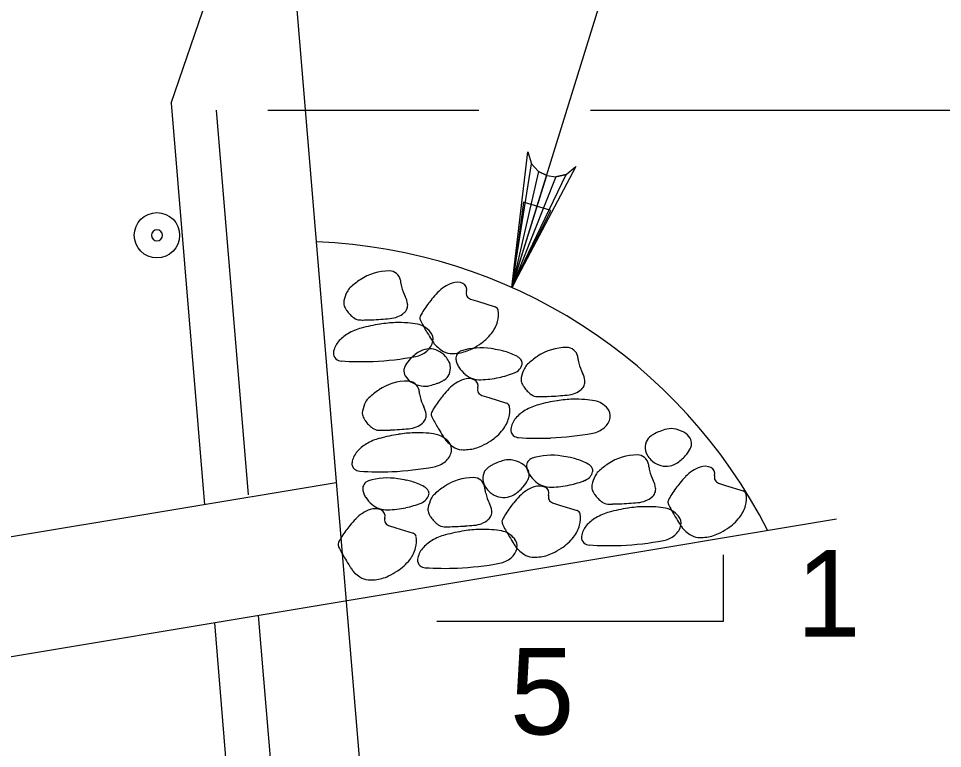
# Model space of a CAD drawing. Extents: x 179 to 454, y -271 to 54.
# Drawn here: x 272.134 to 273.414, y -49.999 to -48.986 of the extents above; entities that cross this region are included whole.
import ezdxf

# ---------------------------------------------------------------- set-up
doc = ezdxf.new("R2010")
doc.units = 0
for name, color, linetype in [('Level 3', 7, 'Continuous'), ('Level 4', 7, 'Continuous'), ('Level 6', 7, 'Continuous'), ('Level 8', 7, 'Continuous'), ('Level 9', 7, 'Continuous')]:
    doc.layers.add(name, color=color, linetype=linetype)

# ---------------------------------------------------------------- blocks, each defined once
blk = doc.blocks.new('B')
at = {"layer": 'Level 3'}
blk.add_circle((0, 0), 0.1066, dxfattribs=at)
for start, end in [(0, 180), (180, 0)]:
    blk.add_arc((0, 0), 0.026, start, end, dxfattribs=at)

msp = doc.modelspace()

# ---------------------------------------------------------------- linework, layer by layer
at = {"layer": 'Level 4'}
for p, q in [((272.8178, -49.3593), (273.0682, -48.5512)), ((272.4794, -49.1131), (272.772, -49.1131)), ((272.9268, -49.1131), (274.8793, -49.1131))]:
    msp.add_line(p, q, dxfattribs=at)
for points in [[(272.8178, -49.3593), (272.8396, -49.1709), (272.8449, -49.1876), (272.8546, -49.1983), (272.8659, -49.2041), (272.8785, -49.2058), (272.8927, -49.2024), (272.9064, -49.1916), (272.8178, -49.3593), (272.8927, -49.2024), (272.8785, -49.2058), (272.8178, -49.3593), (272.8659, -49.2041), (272.8546, -49.1983), (272.8178, -49.3593), (272.8449, -49.1876)], [(273.1105, -49.7299), (273.1105, -49.8222), (272.7136, -49.8222)]]:
    msp.add_lwpolyline(points, dxfattribs=at)
msp.add_lwpolyline([(272.8716, -49.2523), (272.8339, -49.2408), (272.8183, -49.3596)], close=True, dxfattribs=at)
at = {"layer": 'Level 6'}
for p, q in [((272.3453, -49.1038), (272.395, -48.9589)), ((272.3453, -49.1038), (272.3918, -49.6605)), ((272.4078, -49.1132), (272.4523, -49.6468)), ((272.4054, -49.8244), (272.5474, -51.5287)), ((272.4663, -49.8143), (272.6722, -52.2863))]:
    msp.add_line(p, q, dxfattribs=at)
at = {"layer": 'Level 8'}
for points in [[(272.7603, -49.3753), (272.7701, -49.3783), (272.7945, -49.3861)], [(272.776, -49.5088), (272.7858, -49.5119), (272.8102, -49.5196)], [(273.104, -49.6305), (273.1138, -49.6336), (273.1382, -49.6412)], [(272.8739, -49.6578), (272.8837, -49.6609), (272.9082, -49.6686)], [(272.6468, -49.6893), (272.6567, -49.6923), (272.6811, -49.7001)]]:
    msp.add_lwpolyline(points, dxfattribs=at)
for centre, radius, start, end in [((272.6474, -49.4073), 0.0711, 89.5772, 124.1443), ((272.6478, -49.352), 0.0158, 11.4529, 89.5772), ((272.6736, -49.4459), 0.1177, 124.1443, 132.7374), ((272.6104, -49.3596), 0.054, 6.1004, 11.4529), ((272.7417, -49.372), 0.0201, 65.9597, 109.6635), ((272.6352, -49.3882), 0.0514, 153.538, 168.4897), ((272.6074, -49.3743), 0.0203, 132.7374, 153.538), ((272.7001, -49.35), 0.0363, 186.1004, 192.6291), ((272.7167, -49.3463), 0.0533, 192.6291, 208.6753), ((272.7524, -49.402), 0.0519, 109.6635, 136.4562), ((272.7461, -49.3621), 0.00925, 342.3569, 65.9597), ((272.7627, -49.3674), 0.0082, 162.3569, 252.4715), ((272.5971, -49.3804), 0.0124, 168.4897, 199.1639), ((272.6455, -49.3852), 0.0278, 6.391, 28.6753), ((272.7919, -49.448), 0.112, 139.6491, 144.1424), ((272.8755, -49.5191), 0.2218, 136.4562, 139.6491), ((272.6063, -49.3772), 0.0222, 199.1639, 207.4728), ((272.618, -49.3711), 0.0354, 207.4728, 214.0468), ((272.6237, -49.3673), 0.0422, 214.0468, 234.0353), ((272.6583, -49.3832), 0.015, 310.9894, 338.0834), ((272.6595, -49.3837), 0.0138, 338.0834, 6.391), ((272.8131, -49.4633), 0.1383, 144.1424, 152.1777), ((272.7927, -49.3917), 0.00592, 9.0416, 72.4715), ((272.7615, -49.3967), 0.0375, 344.9373, 9.0416), ((272.6075, -49.3896), 0.0147, 234.0353, 268.2715), ((272.5978, -48.8318), 0.5728, 272.5478, 273.846), ((272.6015, -48.8866), 0.5178, 273.846, 275.2114), ((272.6448, -49.3617), 0.0408, 275.2114, 291.5731), ((272.6491, -49.3726), 0.029, 291.5731, 310.9894), ((272.6956, -49.4013), 0.00543, 152.1777, 193.5774), ((272.7091, -49.3981), 0.0193, 193.5774, 207.4728), ((272.6275, -49.4855), 0.0724, 104.9239, 120.8473), ((272.6111, -49.2694), 0.1349, 268.2715, 270.9097), ((272.6757, -49.6662), 0.2594, 99.0416, 104.9239), ((272.6077, -49.0545), 0.3498, 270.9097, 272.5478), ((272.6617, -49.5786), 0.1707, 91.7881, 99.0416), ((272.6616, -49.576), 0.1681, 86.0442, 91.7881), ((272.6655, -49.5206), 0.1125, 79.021, 86.0442), ((272.6816, -49.4375), 0.0279, 58.4341, 79.021), ((272.9223, -49.2872), 0.2596, 207.4728, 211.2525), ((272.6769, -49.4451), 0.0368, 40.5338, 58.4341), ((272.7534, -49.3945), 0.0459, 321.7572, 344.9373), ((272.6184, -49.4702), 0.0546, 120.8473, 139.2037), ((273.2935, -49.062), 0.6938, 211.2525, 212.2356), ((272.6938, -49.4307), 0.0146, 349.0625, 40.5338), ((272.7343, -49.3794), 0.0702, 303.0692, 321.7572), ((272.5986, -49.4532), 0.0285, 139.2037, 172.3458), ((272.6844, -49.4289), 0.0242, 309.5539, 349.0625), ((272.8345, -49.3514), 0.1511, 212.2356, 214.3424), ((272.7287, -49.4237), 0.023, 214.3424, 227.6953), ((272.761, -49.3882), 0.0709, 227.6953, 235.2847), ((272.7123, -49.3456), 0.1106, 295.7443, 303.0692), ((272.5802, -49.4507), 0.00988, 172.3458, 230.2635), ((272.6087, -49.0589), 0.4031, 272.3841, 280.7777), ((272.7149, -49.4934), 0.0518, 117.4803, 136.4654), ((272.6776, -49.4206), 0.035, 280.7777, 309.5539), ((272.7037, -49.4719), 0.0276, 91.376, 117.4803), ((272.7037, -49.4716), 0.0272, 65.3457, 91.376), ((272.7021, -49.4752), 0.0312, 41.057, 65.3457), ((272.7335, -49.4278), 0.0228, 235.2847, 266.0442), ((272.6981, -49.4786), 0.0364, 27.4728, 41.057), ((272.7359, -49.3932), 0.0575, 266.0442, 285.2565), ((272.7511, -49.4575), 0.011, 106.8084, 186.6218), ((272.7748, -49.536), 0.0931, 81.3134, 106.8084), ((272.7369, -49.3965), 0.054, 285.2565, 295.7443), ((272.7516, -49.6877), 0.2465, 78.4814, 81.3134), ((272.7826, -49.5356), 0.0913, 73.8272, 78.4814), ((272.7843, -49.5299), 0.0854, 61.1605, 73.8272), ((272.9193, -49.5521), 0.1177, 124.1443, 132.7374), ((272.8931, -49.5135), 0.0711, 89.5772, 124.1443), ((272.8935, -49.4582), 0.0158, 11.4529, 89.5772), ((272.8561, -49.4658), 0.054, 6.1004, 11.4529), ((272.5819, -49.4487), 0.0125, 230.2635, 266.2346), ((272.6083, -49.0478), 0.4142, 266.2346, 272.3841), ((272.6846, -49.4754), 0.0166, 149.2422, 171.9761), ((272.715, -49.4935), 0.052, 136.4654, 149.2422), ((272.7146, -49.4701), 0.0179, 8.0357, 27.4728), ((272.7095, -49.4708), 0.023, 337.0418, 8.0357), ((272.7634, -49.4561), 0.0234, 186.6218, 200.3491), ((272.7681, -49.4543), 0.0285, 200.3491, 212.797), ((272.8186, -49.4677), 0.0143, 29.8544, 61.1605), ((272.8171, -49.4625), 0.015, 317.8475, 347.2445), ((272.8246, -49.4642), 0.00733, 347.2445, 29.8544), ((272.8532, -49.4806), 0.0203, 132.7374, 153.538), ((272.9458, -49.4562), 0.0363, 186.1004, 192.6291), ((272.9625, -49.4525), 0.0533, 192.6291, 208.6753), ((272.6816, -49.475), 0.0136, 171.9761, 209.5935), ((272.7158, -49.4735), 0.0162, 299.831, 337.0418), ((272.7811, -49.4459), 0.0439, 212.797, 230.2213), ((272.7737, -49.4549), 0.0323, 230.2213, 250.5601), ((272.7742, -49.362), 0.1247, 281.8686, 292.039), ((272.8137, -49.4594), 0.0197, 292.039, 317.8475), ((272.881, -49.4944), 0.0514, 153.538, 168.4897), ((272.8913, -49.4914), 0.0278, 6.391, 28.6753), ((272.6731, -49.5601), 0.0711, 89.5772, 124.1443), ((272.6907, -49.4699), 0.024, 209.5935, 237.6667), ((272.6735, -49.5049), 0.0158, 11.4529, 89.5772), ((272.6998, -49.4555), 0.041, 237.6667, 259.0544), ((272.652, -49.3101), 0.1924, 285.7584, 288.5059), ((272.697, -49.4446), 0.0505, 288.5059, 293.8705), ((272.6991, -49.4493), 0.0454, 293.8705, 297.4803), ((272.6706, -49.3946), 0.107, 297.4803, 299.831), ((272.7681, -49.5355), 0.0519, 109.6635, 136.4562), ((272.7574, -49.5056), 0.0201, 65.9597, 109.6635), ((272.7736, -49.4551), 0.0321, 250.5601, 271.915), ((272.7618, -49.4957), 0.00925, 342.3569, 65.9597), ((272.7698, -49.3409), 0.1463, 271.915, 281.8686), ((272.8429, -49.4866), 0.0124, 168.4897, 199.1639), ((272.852, -49.4834), 0.0222, 199.1639, 207.4728), ((272.9052, -49.4899), 0.0138, 338.0834, 6.391), ((272.6993, -49.5988), 0.1177, 124.1443, 132.7374), ((272.6361, -49.5124), 0.054, 6.1004, 11.4529), ((272.697, -49.4698), 0.0265, 259.0544, 285.7584), ((272.8912, -49.6526), 0.2218, 136.4562, 139.6491), ((272.7784, -49.501), 0.0082, 162.3569, 252.4715), ((272.8638, -49.4773), 0.0354, 207.4728, 214.0468), ((272.8694, -49.4735), 0.0422, 214.0468, 234.0353), ((272.8906, -49.4679), 0.0408, 275.2114, 291.5731), ((272.8949, -49.4788), 0.029, 291.5731, 310.9894), ((272.9041, -49.4894), 0.015, 310.9894, 338.0834), ((272.661, -49.541), 0.0514, 153.538, 168.4897), ((272.6331, -49.5272), 0.0203, 132.7374, 153.538), ((272.7258, -49.5028), 0.0363, 186.1004, 192.6291), ((272.7425, -49.4991), 0.0533, 192.6291, 208.6753), ((272.8288, -49.5969), 0.1383, 144.1424, 152.1777), ((272.8076, -49.5815), 0.112, 139.6491, 144.1424), ((272.8533, -49.4958), 0.0147, 234.0353, 268.2715), ((272.8569, -49.3757), 0.1349, 268.2715, 270.9097), ((272.9214, -49.7724), 0.2594, 99.0416, 104.9239), ((272.8535, -49.1607), 0.3498, 270.9097, 272.5478), ((272.8436, -48.938), 0.5728, 272.5478, 273.846), ((272.9075, -49.6848), 0.1707, 91.7881, 99.0416), ((272.8473, -48.9928), 0.5178, 273.846, 275.2114), ((272.9074, -49.6823), 0.1681, 86.0442, 91.7881), ((272.9112, -49.6268), 0.1125, 79.021, 86.0442), ((272.9274, -49.5437), 0.0279, 58.4341, 79.021), ((272.6228, -49.5333), 0.0124, 168.4897, 199.1639), ((272.6712, -49.5381), 0.0278, 6.391, 28.6753), ((272.8084, -49.5252), 0.00592, 9.0416, 72.4715), ((272.7772, -49.5302), 0.0375, 344.9373, 9.0416), ((272.8641, -49.5764), 0.0546, 120.8473, 139.2037), ((272.8733, -49.5917), 0.0724, 104.9239, 120.8473), ((272.9227, -49.5513), 0.0368, 40.5338, 58.4341), ((272.9395, -49.5369), 0.0146, 349.0625, 40.5338), ((272.632, -49.5301), 0.0222, 199.1639, 207.4728), ((272.6437, -49.524), 0.0354, 207.4728, 214.0468), ((272.6494, -49.5201), 0.0422, 214.0468, 234.0353), ((272.6841, -49.536), 0.015, 310.9894, 338.0834), ((272.6852, -49.5365), 0.0138, 338.0834, 6.391), ((272.7113, -49.5349), 0.00543, 152.1777, 193.5774), ((272.7248, -49.5316), 0.0193, 193.5774, 207.4728), ((272.938, -49.4207), 0.2596, 207.4728, 211.2525), ((272.7691, -49.528), 0.0459, 321.7572, 344.9373), ((272.8444, -49.5594), 0.0285, 139.2037, 172.3458), ((272.9302, -49.5351), 0.0242, 309.5539, 349.0625), ((272.6332, -49.5424), 0.0147, 234.0353, 268.2715), ((272.6369, -49.4223), 0.1349, 268.2715, 270.9097), ((272.6334, -49.2074), 0.3498, 270.9097, 272.5478), ((272.6235, -48.9846), 0.5728, 272.5478, 273.846), ((272.6272, -49.0394), 0.5178, 273.846, 275.2114), ((272.6706, -49.5145), 0.0408, 275.2114, 291.5731), ((272.6749, -49.5255), 0.029, 291.5731, 310.9894), ((273.3092, -49.1955), 0.6938, 211.2525, 212.2356), ((272.75, -49.513), 0.0702, 303.0692, 321.7572), ((272.826, -49.5569), 0.00988, 172.3458, 230.2635), ((272.9233, -49.5268), 0.035, 280.7777, 309.5539), ((273.0917, -49.7384), 0.1924, 108.8812, 111.6288), ((273.0381, -49.5814), 0.0265, 82.1773, 108.8812), ((273.0361, -49.5958), 0.041, 60.7895, 82.1773), ((272.6532, -49.6383), 0.0724, 104.9239, 120.8473), ((272.7014, -49.8191), 0.2594, 99.0416, 104.9239), ((272.6875, -49.7314), 0.1707, 91.7881, 99.0416), ((272.6874, -49.7289), 0.1681, 86.0442, 91.7881), ((272.6912, -49.6734), 0.1125, 79.021, 86.0442), ((272.7073, -49.5904), 0.0279, 58.4341, 79.021), ((272.7027, -49.598), 0.0368, 40.5338, 58.4341), ((272.8502, -49.485), 0.1511, 212.2356, 214.3424), ((272.7444, -49.5572), 0.023, 214.3424, 227.6953), ((272.8276, -49.5549), 0.0125, 230.2635, 266.2346), ((272.854, -49.1541), 0.4142, 266.2346, 272.3841), ((272.8545, -49.1651), 0.4031, 272.3841, 280.7777), ((273.0191, -49.5788), 0.0162, 122.9538, 160.1647), ((273.0685, -49.655), 0.107, 120.6031, 122.9538), ((273.0371, -49.602), 0.0454, 116.9933, 120.6031), ((273.0394, -49.6065), 0.0505, 111.6288, 116.9933), ((273.0444, -49.581), 0.024, 32.7163, 60.7895), ((273.0531, -49.5754), 0.0136, 355.0989, 32.7163), ((272.6441, -49.623), 0.0546, 120.8473, 139.2037), ((272.7767, -49.5218), 0.0709, 227.6953, 235.2847), ((272.7195, -49.5835), 0.0146, 349.0625, 40.5338), ((272.7492, -49.5614), 0.0228, 235.2847, 266.0442), ((272.7516, -49.5267), 0.0575, 266.0442, 285.2565), ((272.7525, -49.5301), 0.054, 285.2565, 295.7443), ((272.728, -49.4791), 0.1106, 295.7443, 303.0692), ((273.0255, -49.5811), 0.023, 160.1647, 191.1585), ((273.0188, -49.5587), 0.052, 319.5882, 332.365), ((273.0501, -49.5751), 0.0166, 332.365, 355.0989), ((272.6244, -49.606), 0.0285, 139.2037, 172.3458), ((272.7102, -49.5817), 0.0242, 309.5539, 349.0625), ((272.849, -49.6065), 0.011, 106.8084, 186.6218), ((272.8728, -49.685), 0.0931, 81.3134, 106.8084), ((272.8496, -49.8367), 0.2465, 78.4814, 81.3134), ((272.8806, -49.6846), 0.0913, 73.8272, 78.4814), ((272.9911, -49.6625), 0.0711, 89.5772, 124.1443), ((272.9915, -49.6072), 0.0158, 11.4529, 89.5772), ((273.0205, -49.5821), 0.0179, 191.1585, 210.5956), ((273.0364, -49.5727), 0.0364, 210.5956, 224.1798), ((273.0189, -49.5588), 0.0518, 300.6031, 319.5882), ((272.6059, -49.6035), 0.00988, 172.3458, 230.2635), ((272.6344, -49.2118), 0.4031, 272.3841, 280.7777), ((272.7033, -49.5734), 0.035, 280.7777, 309.5539), ((272.7941, -49.622), 0.0162, 122.9538, 160.1647), ((272.8435, -49.6982), 0.107, 120.6031, 122.9538), ((272.8121, -49.6452), 0.0454, 116.9933, 120.6031), ((272.8144, -49.6497), 0.0505, 111.6288, 116.9933), ((272.8667, -49.7816), 0.1924, 108.8812, 111.6288), ((272.813, -49.6246), 0.0265, 82.1773, 108.8812), ((272.8111, -49.639), 0.041, 60.7895, 82.1773), ((272.8193, -49.6242), 0.024, 32.7163, 60.7895), ((272.8614, -49.6051), 0.0234, 186.6218, 200.3491), ((272.8822, -49.6789), 0.0854, 61.1605, 73.8272), ((272.9165, -49.6167), 0.0143, 29.8544, 61.1605), ((273.0173, -49.7011), 0.1177, 124.1443, 132.7374), ((272.9541, -49.6148), 0.054, 6.1004, 11.4529), ((273.0327, -49.5763), 0.0312, 224.1798, 248.4685), ((273.0313, -49.58), 0.0272, 248.4685, 274.4988), ((273.0312, -49.5796), 0.0276, 274.4988, 300.6031), ((273.0961, -49.6572), 0.0519, 109.6635, 136.4562), ((273.0854, -49.6273), 0.0201, 65.9597, 109.6635), ((272.6076, -49.6015), 0.0125, 230.2635, 266.2346), ((272.634, -49.2007), 0.4142, 266.2346, 272.3841), ((272.8005, -49.6243), 0.023, 160.1647, 191.1585), ((272.8661, -49.6033), 0.0285, 200.3491, 212.797), ((272.8281, -49.6186), 0.0136, 355.0989, 32.7163), ((272.8251, -49.6183), 0.0166, 332.365, 355.0989), ((272.8791, -49.5949), 0.0439, 212.797, 230.2213), ((272.9116, -49.6084), 0.0197, 292.039, 317.8475), ((272.915, -49.6115), 0.015, 317.8475, 347.2445), ((272.9789, -49.6434), 0.0514, 153.538, 168.4897), ((272.9225, -49.6132), 0.00733, 347.2445, 29.8544), ((272.9511, -49.6296), 0.0203, 132.7374, 153.538), ((273.0438, -49.6052), 0.0363, 186.1004, 192.6291), ((273.0604, -49.6015), 0.0533, 192.6291, 208.6753), ((273.2193, -49.7743), 0.2218, 136.4562, 139.6491), ((273.0898, -49.6173), 0.00925, 342.3569, 65.9597), ((273.1065, -49.6226), 0.0082, 162.3569, 252.4715), ((272.622, -49.638), 0.011, 106.8084, 186.6218), ((272.6457, -49.7165), 0.0931, 81.3134, 106.8084), ((272.6225, -49.8682), 0.2465, 78.4814, 81.3134), ((272.6535, -49.7161), 0.0913, 73.8272, 78.4814), ((272.6551, -49.7104), 0.0854, 61.1605, 73.8272), ((272.764, -49.694), 0.0711, 89.5772, 124.1443), ((272.7644, -49.6387), 0.0158, 11.4529, 89.5772), ((272.7955, -49.6253), 0.0179, 191.1585, 210.5956), ((272.8114, -49.6159), 0.0364, 210.5956, 224.1798), ((272.7938, -49.6019), 0.052, 319.5882, 332.365), ((272.8716, -49.6038), 0.0323, 230.2213, 250.5601), ((272.8716, -49.6041), 0.0321, 250.5601, 271.915), ((272.8678, -49.4899), 0.1463, 271.915, 281.8686), ((272.8722, -49.511), 0.1247, 281.8686, 292.039), ((272.9408, -49.6356), 0.0124, 168.4897, 199.1639), ((272.9892, -49.6404), 0.0278, 6.391, 28.6753), ((273.1356, -49.7032), 0.112, 139.6491, 144.1424), ((272.6343, -49.6365), 0.0234, 186.6218, 200.3491), ((272.639, -49.6348), 0.0285, 200.3491, 212.797), ((272.6894, -49.6482), 0.0143, 29.8544, 61.1605), ((272.6879, -49.643), 0.015, 317.8475, 347.2445), ((272.6955, -49.6447), 0.00733, 347.2445, 29.8544), ((272.724, -49.661), 0.0203, 132.7374, 153.538), ((272.7902, -49.7326), 0.1177, 124.1443, 132.7374), ((272.727, -49.6463), 0.054, 6.1004, 11.4529), ((272.8167, -49.6367), 0.0363, 186.1004, 192.6291), ((272.8334, -49.633), 0.0533, 192.6291, 208.6753), ((272.8077, -49.6195), 0.0312, 224.1798, 248.4685), ((272.8062, -49.6228), 0.0276, 274.4988, 300.6031), ((272.7939, -49.602), 0.0518, 300.6031, 319.5882), ((272.866, -49.6845), 0.0519, 109.6635, 136.4562), ((272.8553, -49.6546), 0.0201, 65.9597, 109.6635), ((272.8598, -49.6447), 0.00925, 342.3569, 65.9597), ((272.95, -49.6324), 0.0222, 199.1639, 207.4728), ((272.9617, -49.6263), 0.0354, 207.4728, 214.0468), ((272.9674, -49.6225), 0.0422, 214.0468, 234.0353), ((273.002, -49.6384), 0.015, 310.9894, 338.0834), ((273.0032, -49.6389), 0.0138, 338.0834, 6.391), ((273.1569, -49.7186), 0.1383, 144.1424, 152.1777), ((273.1364, -49.6469), 0.00592, 9.0416, 72.4715), ((273.1052, -49.6519), 0.0375, 344.9373, 9.0416), ((272.652, -49.6264), 0.0439, 212.797, 230.2213), ((272.6451, -49.5425), 0.1247, 281.8686, 292.039), ((272.6845, -49.6399), 0.0197, 292.039, 317.8475), ((272.7519, -49.6749), 0.0514, 153.538, 168.4897), ((272.7621, -49.6719), 0.0278, 6.391, 28.6753), ((272.8063, -49.6232), 0.0272, 248.4685, 274.4988), ((272.9055, -49.7305), 0.112, 139.6491, 144.1424), ((272.9892, -49.8016), 0.2218, 136.4562, 139.6491), ((272.8764, -49.6499), 0.0082, 162.3569, 252.4715), ((272.9512, -49.6448), 0.0147, 234.0353, 268.2715), ((272.9548, -49.5247), 0.1349, 268.2715, 270.9097), ((272.9514, -49.3097), 0.3498, 270.9097, 272.5478), ((272.9415, -49.087), 0.5728, 272.5478, 273.846), ((272.9452, -49.1418), 0.5178, 273.846, 275.2114), ((272.9885, -49.6169), 0.0408, 275.2114, 291.5731), ((272.9929, -49.6278), 0.029, 291.5731, 310.9894), ((273.0393, -49.6565), 0.00543, 152.1777, 193.5774), ((273.0528, -49.6533), 0.0193, 193.5774, 207.4728), ((272.6389, -49.716), 0.0519, 109.6635, 136.4562), ((272.6282, -49.6861), 0.0201, 65.9597, 109.6635), ((272.6446, -49.6353), 0.0323, 230.2213, 250.5601), ((272.6445, -49.6356), 0.0321, 250.5601, 271.915), ((272.6327, -49.6762), 0.00925, 342.3569, 65.9597), ((272.6407, -49.5214), 0.1463, 271.915, 281.8686), ((272.7137, -49.6671), 0.0124, 168.4897, 199.1639), ((272.7229, -49.6639), 0.0222, 199.1639, 207.4728), ((272.7761, -49.6704), 0.0138, 338.0834, 6.391), ((272.9268, -49.7459), 0.1383, 144.1424, 152.1777), ((272.9063, -49.6742), 0.00592, 9.0416, 72.4715), ((272.9712, -49.7407), 0.0724, 104.9239, 120.8473), ((273.0194, -49.9214), 0.2594, 99.0416, 104.9239), ((273.0054, -49.8338), 0.1707, 91.7881, 99.0416), ((273.0054, -49.8313), 0.1681, 86.0442, 91.7881), ((273.0092, -49.7758), 0.1125, 79.021, 86.0442), ((273.0253, -49.6927), 0.0279, 58.4341, 79.021), ((273.2661, -49.5424), 0.2596, 207.4728, 211.2525), ((273.0206, -49.7003), 0.0368, 40.5338, 58.4341), ((273.0971, -49.6497), 0.0459, 321.7572, 344.9373), ((272.7621, -49.8331), 0.2218, 136.4562, 139.6491), ((272.6493, -49.6814), 0.0082, 162.3569, 252.4715), ((272.7346, -49.6578), 0.0354, 207.4728, 214.0468), ((272.7403, -49.654), 0.0422, 214.0468, 234.0353), ((272.7658, -49.6593), 0.029, 291.5731, 310.9894), ((272.775, -49.6699), 0.015, 310.9894, 338.0834), ((272.8093, -49.6839), 0.00543, 152.1777, 193.5774), ((272.8228, -49.6806), 0.0193, 193.5774, 207.4728), ((272.8751, -49.6792), 0.0375, 344.9373, 9.0416), ((272.9621, -49.7254), 0.0546, 120.8473, 139.2037), ((273.6372, -49.3172), 0.6938, 211.2525, 212.2356), ((273.0375, -49.6859), 0.0146, 349.0625, 40.5338), ((273.078, -49.6346), 0.0702, 303.0692, 321.7572), ((272.6997, -49.7774), 0.1383, 144.1424, 152.1777), ((272.6784, -49.762), 0.112, 139.6491, 144.1424), ((272.7241, -49.6763), 0.0147, 234.0353, 268.2715), ((272.7278, -49.5562), 0.1349, 268.2715, 270.9097), ((272.7923, -49.9529), 0.2594, 99.0416, 104.9239), ((272.7243, -49.3412), 0.3498, 270.9097, 272.5478), ((272.7144, -49.1185), 0.5728, 272.5478, 273.846), ((272.7784, -49.8653), 0.1707, 91.7881, 99.0416), ((272.7181, -49.1733), 0.5178, 273.846, 275.2114), ((272.7615, -49.6484), 0.0408, 275.2114, 291.5731), ((272.7783, -49.8628), 0.1681, 86.0442, 91.7881), ((272.7821, -49.8073), 0.1125, 79.021, 86.0442), ((272.7982, -49.7242), 0.0279, 58.4341, 79.021), ((273.036, -49.5697), 0.2596, 207.4728, 211.2525), ((272.8671, -49.677), 0.0459, 321.7572, 344.9373), ((272.9423, -49.7084), 0.0285, 139.2037, 172.3458), ((273.0281, -49.6841), 0.0242, 309.5539, 349.0625), ((273.1782, -49.6066), 0.1511, 212.2356, 214.3424), ((273.0724, -49.6789), 0.023, 214.3424, 227.6953), ((273.1047, -49.6435), 0.0709, 227.6953, 235.2847), ((273.056, -49.6008), 0.1106, 295.7443, 303.0692), ((272.6793, -49.7057), 0.00592, 9.0416, 72.4715), ((272.648, -49.7107), 0.0375, 344.9373, 9.0416), ((272.735, -49.7569), 0.0546, 120.8473, 139.2037), ((272.7441, -49.7722), 0.0724, 104.9239, 120.8473), ((272.7936, -49.7318), 0.0368, 40.5338, 58.4341), ((273.4072, -49.3445), 0.6938, 211.2525, 212.2356), ((272.8104, -49.7174), 0.0146, 349.0625, 40.5338), ((272.8479, -49.662), 0.0702, 303.0692, 321.7572), ((272.9239, -49.7059), 0.00988, 172.3458, 230.2635), ((272.9524, -49.3141), 0.4031, 272.3841, 280.7777), ((273.0213, -49.6758), 0.035, 280.7777, 309.5539), ((273.0772, -49.683), 0.0228, 235.2847, 266.0442), ((273.0796, -49.6484), 0.0575, 266.0442, 285.2565), ((273.0806, -49.6518), 0.054, 285.2565, 295.7443), ((272.5822, -49.7154), 0.00543, 152.1777, 193.5774), ((272.5957, -49.7121), 0.0193, 193.5774, 207.4728), ((272.8089, -49.6012), 0.2596, 207.4728, 211.2525), ((272.64, -49.7085), 0.0459, 321.7572, 344.9373), ((272.7153, -49.7399), 0.0285, 139.2037, 172.3458), ((272.8011, -49.7156), 0.0242, 309.5539, 349.0625), ((272.9481, -49.634), 0.1511, 212.2356, 214.3424), ((272.8423, -49.7062), 0.023, 214.3424, 227.6953), ((272.8746, -49.6708), 0.0709, 227.6953, 235.2847), ((272.8259, -49.6281), 0.1106, 295.7443, 303.0692), ((272.9256, -49.7039), 0.0125, 230.2635, 266.2346), ((272.952, -49.303), 0.4142, 266.2346, 272.3841), ((273.1801, -49.376), 0.6938, 211.2525, 212.2356), ((272.6968, -49.7374), 0.00988, 172.3458, 230.2635), ((272.7942, -49.7073), 0.035, 280.7777, 309.5539), ((272.8472, -49.7104), 0.0228, 235.2847, 266.0442), ((272.8496, -49.6757), 0.0575, 266.0442, 285.2565), ((272.8505, -49.6791), 0.054, 285.2565, 295.7443), ((272.721, -49.6655), 0.1511, 212.2356, 214.3424), ((272.6209, -49.6934), 0.0702, 303.0692, 321.7572), ((272.6985, -49.7354), 0.0125, 230.2635, 266.2346), ((272.7249, -49.3345), 0.4142, 266.2346, 272.3841), ((272.7253, -49.3456), 0.4031, 272.3841, 280.7777), ((272.6152, -49.7377), 0.023, 214.3424, 227.6953), ((272.6475, -49.7023), 0.0709, 227.6953, 235.2847), ((272.6201, -49.7419), 0.0228, 235.2847, 266.0442), ((272.6234, -49.7106), 0.054, 285.2565, 295.7443), ((272.5988, -49.6596), 0.1106, 295.7443, 303.0692), ((272.6225, -49.7072), 0.0575, 266.0442, 285.2565)]:
    msp.add_arc(centre, radius, start, end, dxfattribs=at)
at = {"layer": 'Level 9'}
for p, q in [((272.2836, -46.1402), (272.7378, -51.5902)), ((272.5744, -49.63), (271.5428, -49.8019)), ((273.2674, -49.6807), (271.5428, -49.9682))]:
    msp.add_line(p, q, dxfattribs=at)
msp.add_arc((272.5185, -50.0287), 0.7333, 26.9324, 87.7453, dxfattribs=at)

# ---------------------------------------------------------------- block references
at = {"layer": 'Level 3', "xscale": 0.29527500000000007, "yscale": 0.29527500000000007, "rotation": 90}
msp.add_blockref('B', (272.3258, -49.2868), dxfattribs=at)

# ---------------------------------------------------------------- texts
at = {"layer": 'Level 4'}
for s, p in [('1', (273.2119, -49.8434)), ('5', (272.815, -49.979))]:
    msp.add_text(s, height=0.12, dxfattribs=at).set_placement(p)

doc.saveas('drawing.dxf')
